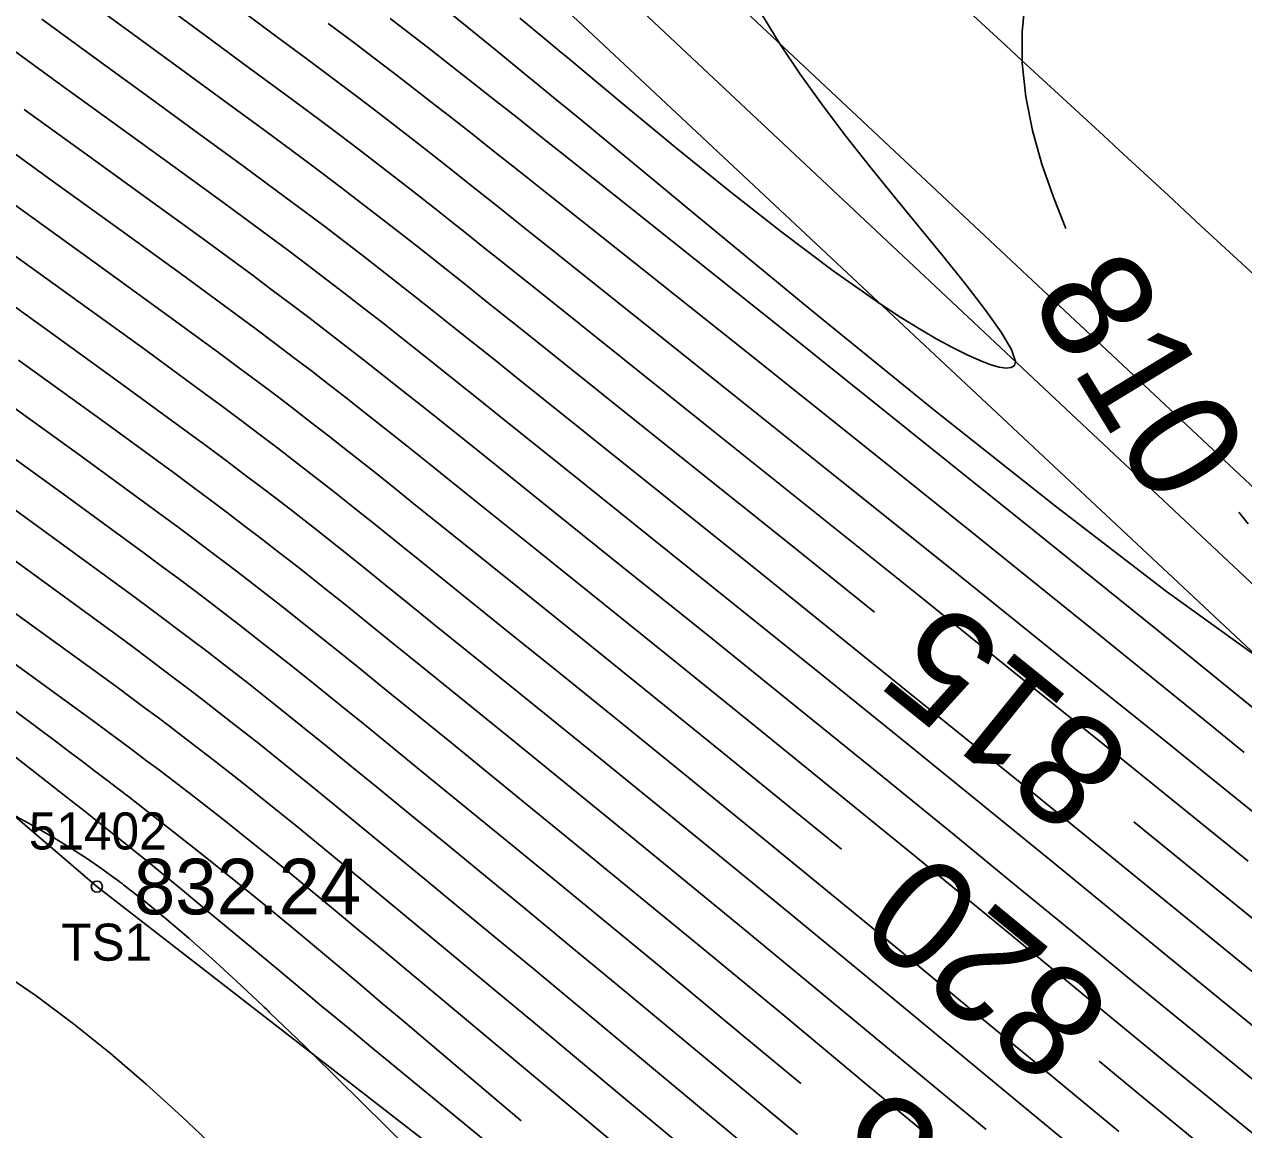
# Model space of a CAD drawing. Extents: x 1378535 to 1380697, y 997729 to 1000024.
# Drawn here: x 1380149.26 to 1380182.16, y 998469.05 to 998498.87 of the extents above; entities that cross this region are included whole.
import ezdxf

# ---------------------------------------------------------------- set-up
doc = ezdxf.new("R2010")
doc.units = 0
for name, color, linetype in [('RD_DTM_BkLn2', 7, 'Continuous'), ('RD_DTM_BkLn_txCode', 7, 'Continuous'), ('RD_DTM_Major1', 7, 'Continuous'), ('RD_DTM_Major1_Lbl', 7, 'Continuous'), ('RD_DTM_Minor1', 7, 'Continuous'), ('RD_EX_H2O', 7, 'Continuous'), ('RD_EX_Road', 7, 'Continuous'), ('RD_EX_TX_Misc_ELEV', 7, 'Continuous'), ('RD_SMD_Locator', 7, 'Continuous')]:
    doc.layers.add(name, color=color, linetype=linetype)

msp = doc.modelspace()

# ---------------------------------------------------------------- linework, layer by layer
at = {"layer": 'RD_DTM_BkLn2'}
for points in [[(1379737.292, 998874.883), (1379752.749, 998868.877), (1379772.794, 998857.625), (1379802.995, 998831.849), (1379848.378, 998790.114), (1379894.268, 998747.881), (1379937.731, 998707.347), (1379986.156, 998664.45), (1380033.629, 998623.704), (1380075.028, 998584.523), (1380116.989, 998546.354), (1380162.137, 998505.398), (1380208.594, 998461.82), (1380262.411, 998411.759)], [(1380321.815, 998326.615), (1380322.659, 998329.174), (1380322.261, 998332.77), (1380321.137, 998334.343), (1380320.107, 998334.637), (1380319.184, 998334.516), (1380315.041, 998338.979), (1380309.473, 998346.954), (1380304.757, 998357.874), (1380262.267, 998407.427), (1380207.067, 998458.846), (1380160.069, 998502.831), (1380114.551, 998544.043), (1380071.667, 998582.108), (1380029.128, 998620.782), (1379985.006, 998662.48), (1379936.375, 998704.347), (1379893.878, 998744.802), (1379846.871, 998787.948), (1379800.334, 998830.073), (1379753.878, 998865.5), (1379725.58, 998874.504)], [(1380252.918, 998398.067), (1380204.142, 998434.59), (1380151.218, 998475.61), (1380095.777, 998523.128), (1380059.674, 998564.774), (1380017.136, 998611.833), (1379979.819, 998653.892), (1379930.027, 998698.097), (1379888.044, 998739.788), (1379855.325, 998772.813)]]:
    msp.add_lwpolyline(points, dxfattribs=at)
at = {"layer": 'RD_DTM_Major1'}
for points in [[(1380172.194, 998483.012), (1380169.848, 998484.897), (1380167.261, 998486.971), (1380164.87, 998488.885), (1380162.782, 998490.555), (1380162.228, 998490.998), (1380161.706, 998491.414), (1380161.214, 998491.807), (1380160.298, 998492.534), (1380159.866, 998492.875), (1380159.346, 998493.283), (1380158.836, 998493.679), (1380158.33, 998494.069), (1380157.82, 998494.458), (1380157.297, 998494.853), (1380156.754, 998495.259), (1380155.747, 998496.005), (1380154.656, 998496.805), (1380153.477, 998497.667), (1380152.21, 998498.594), (1380150.851, 998499.592), (1380149.4, 998500.667), (1380147.16, 998502.342)], [(1380176.264, 998499.504), (1380176.185, 998498.667), (1380176.184, 998497.824), (1380176.278, 998496.915), (1380176.46, 998496.005), (1380176.714, 998495.1), (1380177.023, 998494.207), (1380177.362, 998493.363)], [(1380182.551, 998481.79), (1380180.072, 998483.569), (1380177.077, 998485.869), (1380173.803, 998488.475), (1380170.484, 998491.173), (1380167.354, 998493.747), (1380164.299, 998496.274), (1380163.962, 998496.552), (1380163.638, 998496.82), (1380163.028, 998497.322), (1380162.74, 998497.558), (1380162.017, 998498.15), (1380161.356, 998498.686), (1380160.741, 998499.18)], [(1380171.307, 998476.616), (1380170.067, 998477.629), (1380168.085, 998479.239), (1380166.157, 998480.799), (1380164.32, 998482.281), (1380162.609, 998483.658), (1380161.063, 998484.903), (1380160.4, 998485.436), (1380159.774, 998485.939), (1380159.176, 998486.419), (1380158.597, 998486.881), (1380158.029, 998487.33), (1380157.464, 998487.772), (1380157.012, 998488.124), (1380156.551, 998488.478), (1380156.079, 998488.838), (1380155.588, 998489.208), (1380155.077, 998489.591), (1380154.539, 998489.99), (1380152.948, 998491.154), (1380151.177, 998492.436), (1380149.266, 998493.812), (1380147.257, 998495.258)], [(1380170.212, 998470.295), (1380168.658, 998471.587), (1380166.387, 998473.468), (1380164.981, 998474.628), (1380163.665, 998475.709), (1380162.434, 998476.718), (1380160.205, 998478.538), (1380159.195, 998479.362), (1380158.493, 998479.934), (1380157.812, 998480.487), (1380157.14, 998481.03), (1380156.464, 998481.57), (1380155.772, 998482.117), (1380155.05, 998482.679), (1380154.664, 998482.976), (1380154.265, 998483.28), (1380153.85, 998483.594), (1380153.418, 998483.919), (1380152.966, 998484.256), (1380152.491, 998484.607), (1380150.285, 998486.22), (1380147.77, 998488.033)], [(1380182.027, 998485.707), (1380182.281, 998485.394)], [(1380162.67, 998469.294), (1380160.733, 998470.928), (1380160.084, 998471.477), (1380159.479, 998471.988), (1380158.911, 998472.467), (1380158.373, 998472.921), (1380157.859, 998473.354), (1380157.36, 998473.774), (1380156.596, 998474.413), (1380155.825, 998475.053), (1380155.016, 998475.713), (1380154.142, 998476.416), (1380153.172, 998477.181), (1380152.079, 998478.028), (1380151.781, 998478.256), (1380151.474, 998478.491), (1380151.157, 998478.733), (1380150.829, 998478.982), (1380150.49, 998479.238), (1380150.139, 998479.502), (1380146.91, 998481.908)], [(1380190.968, 998467.858), (1380188.071, 998470.174), (1380185.349, 998472.362), (1380184.028, 998473.43), (1380182.76, 998474.459), (1380181.519, 998475.467), (1380179.195, 998477.357)], [(1380181.324, 998468.376), (1380179.453, 998469.912), (1380178.257, 998470.898)]]:
    msp.add_lwpolyline(points, dxfattribs=at)
at = {"layer": 'RD_DTM_Minor1'}
for points in [[(1380182.279, 998476.291), (1380181.164, 998477.195), (1380180.03, 998478.113), (1380178.857, 998479.062), (1380176.195, 998481.209), (1380173.387, 998483.468), (1380170.553, 998485.742), (1380167.814, 998487.936), (1380163.099, 998491.706), (1380162.58, 998492.12), (1380162.09, 998492.511), (1380161.627, 998492.88), (1380161.187, 998493.23), (1380160.767, 998493.563), (1380160.363, 998493.882), (1380159.826, 998494.304), (1380159.305, 998494.71), (1380158.791, 998495.107), (1380158.278, 998495.5), (1380157.755, 998495.897), (1380157.215, 998496.302), (1380156.316, 998496.97), (1380155.347, 998497.684), (1380154.302, 998498.452), (1380153.174, 998499.282)], [(1380183.081, 998477.087), (1380182.071, 998477.9), (1380181.05, 998478.723), (1380180.002, 998479.567), (1380177.165, 998481.848), (1380174.183, 998484.241), (1380171.186, 998486.642), (1380168.302, 998488.951), (1380165.659, 998491.065), (1380163.386, 998492.88), (1380162.91, 998493.26), (1380162.46, 998493.619), (1380162.033, 998493.959), (1380161.239, 998494.589), (1380160.867, 998494.884), (1380160.312, 998495.32), (1380159.78, 998495.737), (1380159.26, 998496.14), (1380158.743, 998496.537), (1380158.221, 998496.935), (1380157.683, 998497.34), (1380156.889, 998497.933), (1380156.038, 998498.564), (1380155.121, 998499.242)], [(1380169.022, 998499.366), (1380169.627, 998498.372), (1380170.191, 998497.53), (1380170.794, 998496.69), (1380171.424, 998495.858), (1380172.072, 998495.036), (1380172.726, 998494.227), (1380173.375, 998493.435), (1380174.042, 998492.622), (1380174.659, 998491.857), (1380175.196, 998491.164), (1380175.62, 998490.569), (1380175.898, 998490.097), (1380176, 998489.774), (1380175.972, 998489.668), (1380175.886, 998489.61), (1380175.748, 998489.596), (1380175.563, 998489.624), (1380175.334, 998489.689), (1380175.068, 998489.789), (1380174.713, 998489.945), (1380174.317, 998490.142), (1380173.882, 998490.378), (1380173.411, 998490.653), (1380172.909, 998490.964), (1380172.378, 998491.311), (1380171.079, 998492.223), (1380169.697, 998493.262), (1380168.278, 998494.378), (1380166.868, 998495.521), (1380165.513, 998496.64), (1380164.259, 998497.685), (1380164.084, 998497.83), (1380163.912, 998497.974), (1380163.743, 998498.114), (1380163.577, 998498.252), (1380163.414, 998498.388), (1380163.254, 998498.521), (1380162.631, 998499.036)], [(1380183.489, 998472.419), (1380182.1, 998473.549), (1380180.741, 998474.657), (1380179.388, 998475.761), (1380178.015, 998476.881), (1380176.596, 998478.036), (1380174.171, 998480.001), (1380171.651, 998482.034), (1380169.128, 998484.063), (1380166.693, 998486.018), (1380164.438, 998487.824), (1380162.454, 998489.412), (1380161.87, 998489.879), (1380161.322, 998490.318), (1380160.803, 998490.732), (1380160.31, 998491.124), (1380159.836, 998491.5), (1380159.377, 998491.861), (1380158.873, 998492.256), (1380158.374, 998492.642), (1380157.874, 998493.027), (1380157.367, 998493.413), (1380156.844, 998493.807), (1380156.3, 998494.213), (1380155.181, 998495.038), (1380153.961, 998495.929), (1380152.645, 998496.887), (1380151.235, 998497.915), (1380149.735, 998499.012)], [(1380182.17, 998479.225), (1380181.279, 998479.952), (1380178.21, 998482.442), (1380175.015, 998485.016), (1380171.83, 998487.57), (1380168.786, 998490.001), (1380166.019, 998492.204), (1380163.663, 998494.076), (1380163.235, 998494.415), (1380162.83, 998494.736), (1380162.444, 998495.042), (1380162.076, 998495.333), (1380161.724, 998495.611), (1380161.386, 998495.878), (1380160.811, 998496.33), (1380160.264, 998496.757), (1380159.735, 998497.168), (1380159.214, 998497.57), (1380158.69, 998497.97), (1380158.152, 998498.377), (1380157.46, 998498.897)], [(1380182.762, 998480.148), (1380179.787, 998482.562), (1380176.507, 998485.207), (1380173.11, 998487.933), (1380169.787, 998490.591), (1380166.728, 998493.033), (1380164.122, 998495.108), (1380163.726, 998495.423), (1380163.349, 998495.723), (1380162.989, 998496.009), (1380162.644, 998496.282), (1380162.315, 998496.543), (1380161.999, 998496.793), (1380161.366, 998497.293), (1380160.776, 998497.756), (1380160.216, 998498.193), (1380159.673, 998498.615), (1380159.133, 998499.029)], [(1380182.945, 998471.411), (1380181.436, 998472.641), (1380179.959, 998473.85), (1380177, 998476.273), (1380175.467, 998477.523), (1380173.15, 998479.405), (1380170.767, 998481.33), (1380168.395, 998483.24), (1380166.111, 998485.075), (1380163.993, 998486.773), (1380162.117, 998488.277), (1380161.508, 998488.764), (1380160.936, 998489.222), (1380160.394, 998489.655), (1380159.379, 998490.461), (1380158.895, 998490.842), (1380158.404, 998491.225), (1380157.916, 998491.603), (1380157.422, 998491.982), (1380156.918, 998492.365), (1380156.396, 998492.757), (1380155.851, 998493.163), (1380154.618, 998494.07), (1380153.266, 998495.054), (1380151.806, 998496.113), (1380150.25, 998497.243), (1380148.61, 998498.439)], [(1380182.402, 998470.401), (1380180.774, 998471.732), (1380179.175, 998473.044), (1380177.584, 998474.351), (1380175.978, 998475.669), (1380174.336, 998477.012), (1380172.123, 998478.812), (1380169.875, 998480.632), (1380167.653, 998482.424), (1380165.52, 998484.139), (1380163.539, 998485.73), (1380161.772, 998487.147), (1380160.549, 998488.128), (1380159.987, 998488.577), (1380159.448, 998489.006), (1380158.927, 998489.419), (1380158.416, 998489.82), (1380157.939, 998490.192), (1380157.46, 998490.562), (1380156.973, 998490.935), (1380156.472, 998491.314), (1380155.952, 998491.704), (1380155.407, 998492.109), (1380154.058, 998493.1), (1380152.569, 998494.181), (1380150.963, 998495.343), (1380149.258, 998496.577)], [(1380183.653, 998467.931), (1380181.862, 998469.389), (1380180.113, 998470.823), (1380178.389, 998472.241), (1380176.674, 998473.653), (1380174.95, 998475.071), (1380173.202, 998476.503), (1380171.095, 998478.22), (1380168.98, 998479.935), (1380166.906, 998481.61), (1380164.922, 998483.208), (1380163.077, 998484.692), (1380161.42, 998486.023), (1380160.162, 998487.033), (1380159.581, 998487.499), (1380159.022, 998487.944), (1380158.477, 998488.375), (1380157.94, 998488.797), (1380157.475, 998489.158), (1380157.005, 998489.52), (1380156.525, 998489.887), (1380156.029, 998490.262), (1380155.513, 998490.649), (1380154.97, 998491.051), (1380153.501, 998492.128), (1380151.873, 998493.308), (1380150.115, 998494.576), (1380148.26, 998495.916)], [(1380178.793, 998469.001), (1380176.809, 998470.64), (1380174.836, 998472.271), (1380172.876, 998473.89), (1380170.93, 998475.49), (1380169.041, 998477.036), (1380167.191, 998478.541), (1380165.408, 998479.987), (1380163.714, 998481.355), (1380162.137, 998482.628), (1380160.025, 998484.331), (1380159.385, 998484.846), (1380158.771, 998485.339), (1380158.172, 998485.817), (1380157.581, 998486.284), (1380156.989, 998486.748), (1380156.548, 998487.09), (1380156.097, 998487.436), (1380155.633, 998487.789), (1380155.15, 998488.153), (1380154.645, 998488.53), (1380154.114, 998488.924), (1380152.401, 998490.176), (1380150.483, 998491.562), (1380148.415, 998493.049)], [(1380178.133, 998468.091), (1380176.014, 998469.844), (1380171.83, 998473.307), (1380169.793, 998474.985), (1380168.018, 998476.44), (1380166.302, 998477.84), (1380164.66, 998479.173), (1380163.107, 998480.431), (1380161.66, 998481.601), (1380160.332, 998482.675), (1380159.648, 998483.228), (1380158.996, 998483.754), (1380158.366, 998484.26), (1380157.748, 998484.753), (1380157.133, 998485.239), (1380156.511, 998485.726), (1380156.082, 998486.057), (1380155.642, 998486.394), (1380155.187, 998486.74), (1380154.713, 998487.096), (1380154.217, 998487.466), (1380153.695, 998487.853), (1380151.859, 998489.195), (1380149.793, 998490.687), (1380147.566, 998492.286)], [(1380175.213, 998469.052), (1380172.973, 998470.91), (1380170.778, 998472.728), (1380168.656, 998474.48), (1380166.999, 998475.841), (1380165.417, 998477.135), (1380163.914, 998478.358), (1380162.5, 998479.507), (1380161.179, 998480.578), (1380159.958, 998481.566), (1380159.267, 998482.127), (1380158.604, 998482.663), (1380157.96, 998483.181), (1380157.323, 998483.69), (1380156.683, 998484.196), (1380156.029, 998484.706), (1380155.614, 998485.027), (1380155.185, 998485.354), (1380154.741, 998485.691), (1380154.279, 998486.039), (1380153.794, 998486.4), (1380153.285, 998486.777), (1380151.324, 998488.21), (1380149.108, 998489.808)], [(1380174.407, 998468.266), (1380172.031, 998470.238), (1380169.721, 998472.155), (1380167.521, 998473.975), (1380165.987, 998475.237), (1380164.538, 998476.425), (1380163.172, 998477.539), (1380161.891, 998478.583), (1380160.694, 998479.557), (1380158.882, 998481.029), (1380158.21, 998481.573), (1380157.552, 998482.104), (1380156.895, 998482.629), (1380156.23, 998483.155), (1380155.543, 998483.69), (1380155.141, 998483.999), (1380154.726, 998484.316), (1380154.296, 998484.642), (1380153.847, 998484.979), (1380153.377, 998485.33), (1380152.883, 998485.696), (1380150.798, 998487.219), (1380148.432, 998488.925)], [(1380170.117, 998468.921), (1380167.587, 998471.026), (1380165.254, 998472.962), (1380163.981, 998474.014), (1380162.799, 998474.988), (1380161.7, 998475.892), (1380160.674, 998476.734), (1380159.712, 998477.522), (1380158.805, 998478.265), (1380158.099, 998478.843), (1380157.409, 998479.404), (1380156.724, 998479.959), (1380156.028, 998480.517), (1380155.308, 998481.085), (1380154.55, 998481.674), (1380154.182, 998481.957), (1380153.801, 998482.247), (1380153.406, 998482.546), (1380152.995, 998482.855), (1380152.565, 998483.176), (1380152.116, 998483.51), (1380149.792, 998485.21), (1380147.131, 998487.13)], [(1380169.143, 998468.276), (1380166.508, 998470.471), (1380164.121, 998472.456), (1380162.987, 998473.397), (1380161.939, 998474.264), (1380160.968, 998475.066), (1380160.063, 998475.812), (1380159.212, 998476.512), (1380158.406, 998477.175), (1380157.696, 998477.758), (1380156.998, 998478.329), (1380156.299, 998478.896), (1380155.584, 998479.469), (1380154.837, 998480.058), (1380154.044, 998480.673), (1380153.7, 998480.937), (1380153.343, 998481.208), (1380152.974, 998481.487), (1380152.59, 998481.775), (1380152.189, 998482.074), (1380151.772, 998482.383), (1380149.349, 998484.156), (1380146.558, 998486.166)], [(1380168.162, 998467.641), (1380165.43, 998469.921), (1380162.999, 998471.948), (1380162.009, 998472.771), (1380161.098, 998473.528), (1380160.255, 998474.229), (1380159.468, 998474.881), (1380158.726, 998475.495), (1380158.019, 998476.079), (1380157.3, 998476.672), (1380156.589, 998477.254), (1380155.871, 998477.836), (1380155.128, 998478.428), (1380154.343, 998479.042), (1380153.5, 998479.69), (1380153.176, 998479.935), (1380152.842, 998480.187), (1380152.496, 998480.445), (1380152.136, 998480.712), (1380151.763, 998480.988), (1380151.375, 998481.273), (1380148.8, 998483.136)], [(1380167.102, 998467.077), (1380164.302, 998469.416), (1380161.86, 998471.456), (1380161.033, 998472.146), (1380160.269, 998472.784), (1380159.559, 998473.376), (1380158.894, 998473.93), (1380158.262, 998474.455), (1380157.656, 998474.958), (1380156.921, 998475.566), (1380156.189, 998476.167), (1380155.438, 998476.774), (1380154.649, 998477.402), (1380153.799, 998478.064), (1380152.869, 998478.774), (1380152.562, 998479.006), (1380152.244, 998479.243), (1380151.916, 998479.488), (1380151.576, 998479.74), (1380151.224, 998480), (1380150.859, 998480.268), (1380148.016, 998482.329)], [(1380162.348, 998468.211), (1380159.615, 998470.458), (1380159.102, 998470.882), (1380158.613, 998471.285), (1380158.147, 998471.671), (1380157.701, 998472.041), (1380157.272, 998472.396), (1380156.859, 998472.74), (1380155.973, 998473.478), (1380155.129, 998474.182), (1380154.304, 998474.869), (1380153.474, 998475.555), (1380152.617, 998476.255), (1380151.711, 998476.987), (1380151.538, 998477.125), (1380151.363, 998477.265), (1380151.185, 998477.407), (1380150.821, 998477.696), (1380150.635, 998477.843), (1380149.011, 998479.108)], [(1380161.514, 998466.647), (1380159.044, 998469.116), (1380157.02, 998471.113), (1380156.817, 998471.311), (1380156.622, 998471.5), (1380156.435, 998471.682), (1380156.078, 998472.026), (1380155.907, 998472.189), (1380155.871, 998472.223), (1380155.836, 998472.257), (1380155.801, 998472.291), (1380155.731, 998472.357), (1380155.696, 998472.39), (1380154.979, 998473.065), (1380154.316, 998473.671), (1380153.698, 998474.221), (1380153.11, 998474.722), (1380152.543, 998475.186), (1380151.985, 998475.622), (1380151.941, 998475.656), (1380151.897, 998475.689), (1380151.853, 998475.722), (1380151.764, 998475.788), (1380151.72, 998475.821), (1380151.353, 998476.088), (1380150.966, 998476.357), (1380150.545, 998476.632), (1380150.079, 998476.918), (1380149.554, 998477.222), (1380148.957, 998477.548)], [(1380154.515, 998468.455), (1380153.52, 998469.394), (1380152.546, 998470.278), (1380151.576, 998471.113), (1380150.592, 998471.905), (1380149.578, 998472.66), (1380148.517, 998473.385)]]:
    msp.add_lwpolyline(points, dxfattribs=at)
at = {"layer": 'RD_EX_H2O'}
msp.add_lwpolyline([(1379736.894, 998874.065), (1379751.828, 998867.642), (1379771.891, 998856.367), (1379801.405, 998830.336), (1379847.091, 998789.131), (1379893.404, 998746.574), (1379936.347, 998705.935), (1379983.745, 998664.271), (1380032.204, 998621.669), (1380073.465, 998582.905), (1380116.04, 998544.611), (1380160.954, 998503.902), (1380207.715, 998459.994), (1380261.249, 998409.341)], dxfattribs=at)
at = {"layer": 'RD_EX_Road'}
msp.add_spline([(1380551.892, 997897.33), (1380534.244, 997958.196), (1380514.831, 998013.467), (1380491.083, 998070.746), (1380467.518, 998124.397), (1380439.882, 998176.529), (1380409.174, 998228.123), (1380375.886, 998278.447), (1380340.748, 998326.222), (1380303.332, 998371.138), (1380263.981, 998413.97), (1380224.662, 998452.644), (1380168.713, 998504.787)], degree=3, dxfattribs=at)
at = {"layer": 'RD_SMD_Locator'}
msp.add_circle((1380151.218, 998475.61), 0.15, dxfattribs=at)

# ---------------------------------------------------------------- texts
at = {"layer": 'RD_DTM_BkLn_txCode'}
for s, p in [('51402', (1380149.383, 998476.61)), ('TS1', (1380150.257, 998473.61))]:
    msp.add_text(s, height=1, dxfattribs=at).set_placement(p)
at = {"layer": 'RD_DTM_Major1_Lbl'}
for s, rotation, p in [('810', 301.3613, (1380176.344, 998491.476)), ('815', 141.0685, (1380179.287, 998479.218)), ('820', 140.5525, (1380178.748, 998472.442)), ('825', 140.2966, (1380177.63, 998466.083))]:
    msp.add_text(s, height=3, rotation=rotation, dxfattribs=at).set_placement(p)
at = {"layer": 'RD_EX_TX_Misc_ELEV'}
msp.add_text('832.24', height=1.5, dxfattribs=at).set_placement((1380152.218, 998474.86))

doc.saveas('drawing.dxf')
